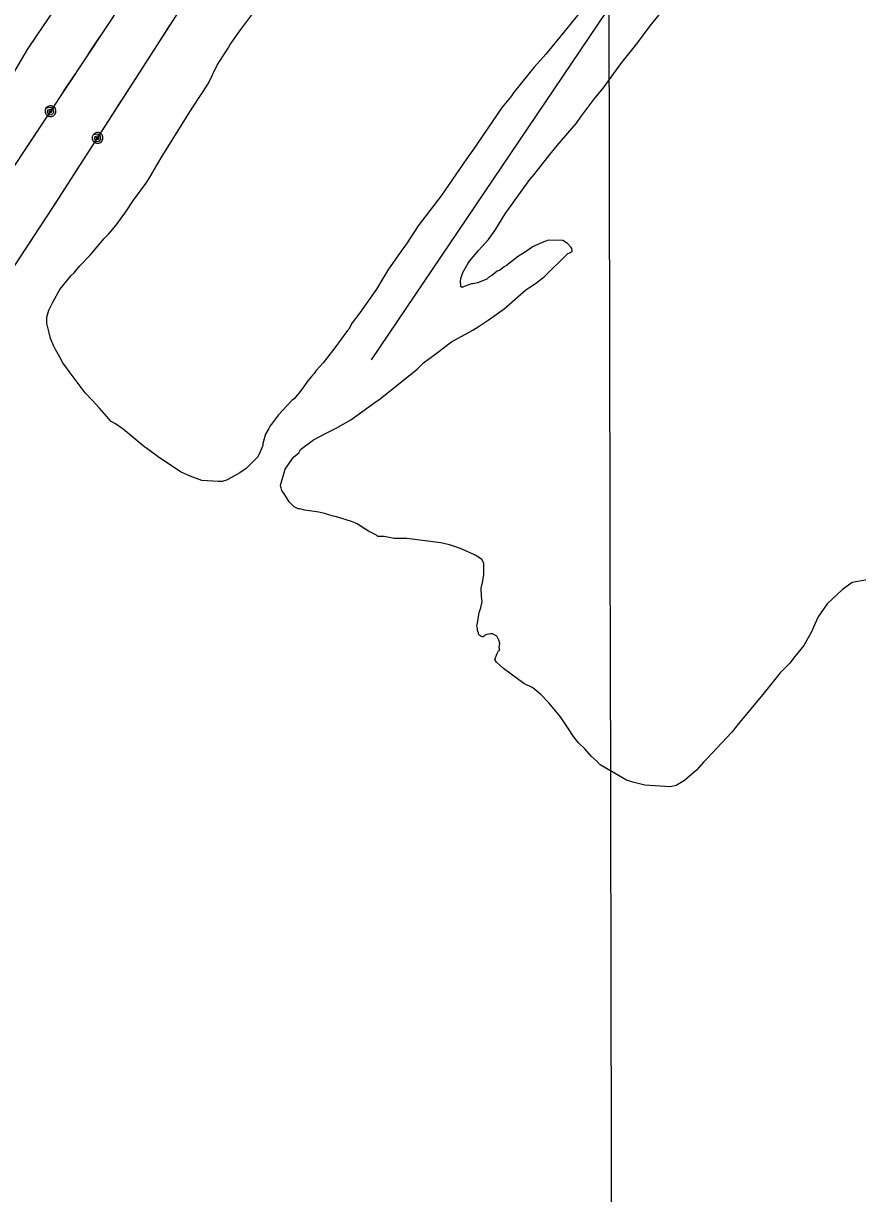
# Model space of a CAD drawing. Extents: x 3329332 to 3367211, y 631066 to 656469.
# Drawn here: x 3353510 to 3354882, y 650150 to 652074 of the extents above; entities that cross this region are included whole.
import ezdxf

# ---------------------------------------------------------------- set-up
doc = ezdxf.new("R2010")
doc.units = 0
for name, color, linetype in [('V-GRID-MAJR', 7, 'Continuous'), ('V-SITE-VEGE', 7, 'Continuous'), ('V-TOPO-SHOR', 7, 'Continuous'), ('V-UTIL-LINE', 7, 'Continuous')]:
    doc.layers.add(name, color=color, linetype=linetype)

msp = doc.modelspace()

# ---------------------------------------------------------------- linework, layer by layer
at = {"layer": 'V-GRID-MAJR'}
msp.add_spline([(3354505.5870000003, 636487.8200000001), (3354493.25, 642546.068), (3354480.9080000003, 648607.402), (3354468.565, 654668.76), (3354468.559, 654671.8200000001)], degree=3, dxfattribs=at)
at = {"layer": 'V-SITE-VEGE'}
for p, q in [((3353867.978, 652063.78), (3353939.707, 652160.3719999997)), ((3353578.614, 652123.0430000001), (3353532.12, 652054.136)), ((3354432.62, 652100.294), (3354404.181, 652065.388)), ((3354541.137, 652069.9010000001), (3354561.136, 652093.505)), ((3354404.181, 652065.388), (3354369.431, 652023.299)), ((3354521.085, 652042.149), (3354541.137, 652069.9010000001)), ((3353532.12, 652054.136), (3353516.269, 652030.481)), ((3353850.039, 652039.1140000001), (3353867.978, 652063.78)), ((3353516.269, 652030.481), (3353494.015, 651992.385)), ((3353828.875, 652005.154), (3353843.676, 652027.784)), ((3353843.676, 652027.784), (3353846.8510000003, 652032.931)), ((3353846.8510000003, 652032.931), (3353850.039, 652039.1140000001)), ((3354494.748, 652009.291), (3354512.662, 652031.882)), ((3354512.662, 652031.882), (3354521.085, 652042.149)), ((3354369.431, 652023.299), (3354350.497, 652001.756)), ((3354464.147, 651967.1510000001), (3354494.748, 652009.291)), ((3353813.968, 651974.225), (3353828.875, 652005.154)), ((3354350.497, 652001.756), (3354317.846, 651961.716)), ((3353788.603, 651936.169), (3353813.968, 651974.225)), ((3354311.507, 651952.461), (3354297.8200000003, 651936.0379999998)), ((3354317.846, 651961.716), (3354311.507, 651952.461)), ((3354448.359, 651948.68), (3354464.147, 651967.1510000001)), ((3353781.19, 651923.816), (3353788.603, 651936.169)), ((3354297.8200000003, 651936.0379999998), (3354249.2290000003, 651865.0849999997)), ((3354427.258, 651919.904), (3354448.359, 651948.68)), ((3353736.744, 651852.809), (3353781.19, 651923.816)), ((3354419.8710000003, 651909.625), (3354427.258, 651919.904)), ((3354388.2970000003, 651872.683), (3354419.8710000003, 651909.625)), ((3354372.4960000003, 651853.1759999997), (3354388.2970000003, 651872.683)), ((3354249.2290000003, 651865.085), (3354239.7290000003, 651851.72)), ((3354350.372, 651825.448), (3354372.4960000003, 651853.1759999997)), ((3353717.667, 651819.861), (3353736.744, 651852.809)), ((3354239.7290000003, 651851.72), (3354197.474, 651790.022)), ((3353711.328, 651810.606), (3353717.667, 651819.861)), ((3354302.893, 651760.705), (3354343.009, 651817.2440000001)), ((3354343.009, 651817.2440000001), (3354350.372, 651825.448)), ((3353691.276, 651782.854), (3353711.328, 651810.606)), ((3353679.65, 651765.372), (3353691.276, 651782.854)), ((3354197.474, 651790.022), (3354166.898, 651749.957)), ((3353662.7600000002, 651741.726), (3353679.65, 651765.372)), ((3354285.966, 651733.9500000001), (3354302.893, 651760.705)), ((3353650.136, 651727.3629999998), (3353662.7600000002, 651741.726)), ((3354159.523, 651740.714), (3354141.546, 651712.935)), ((3354166.898, 651749.957), (3354159.523, 651740.714)), ((3353619.625, 651692.484), (3353642.788, 651720.1950000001)), ((3353642.788, 651720.1950000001), (3353650.136, 651727.3629999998)), ((3354258.579, 651700.0669999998), (3354275.403, 651718.5260000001)), ((3354275.403, 651718.5260000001), (3354285.966, 651733.9500000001)), ((3354141.546, 651712.935), (3354128.883, 651695.464)), ((3354250.153, 651689.803), (3354258.579, 651700.0669999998)), ((3354344.7090000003, 651704.18), (3354334.248, 651697.0489999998)), ((3354347.847, 651706.213), (3354344.7090000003, 651704.18)), ((3354363.491, 651713.277), (3354347.847, 651706.213)), ((3354367.663, 651715.3), (3354363.491, 651713.277)), ((3354373.912, 651717.297), (3354367.663, 651715.3)), ((3354397.7630000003, 651716.998), (3354373.912, 651717.297)), ((3354404.955, 651711.725), (3354397.7630000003, 651716.998)), ((3354411.099, 651705.425), (3354404.955, 651711.725)), ((3354409.9560000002, 651697.143), (3354413.096, 651699.177)), ((3354412.111, 651703.338), (3354411.099, 651705.425)), ((3354413.096, 651699.177), (3354412.111, 651703.338)), ((3353602.813, 651675.061), (3353619.625, 651692.484)), ((3354128.883, 651695.464), (3354110.93, 651669.7589999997)), ((3354241.728, 651679.536), (3354243.841, 651682.621)), ((3354243.841, 651682.621), (3354250.153, 651689.803)), ((3354324.84, 651690.944), (3354304.943, 651675.637)), ((3354334.248, 651697.049), (3354324.84, 651690.944)), ((3354366.94, 651657.231), (3354405.787, 651695.1190000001)), ((3354405.787, 651695.1190000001), (3354409.9560000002, 651697.143)), ((3353588.09, 651658.653), (3353593.339, 651663.7710000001)), ((3353593.339, 651663.7710000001), (3353602.813, 651675.061)), ((3354110.93, 651669.759), (3354101.403, 651654.321)), ((3354230.023, 651655.829), (3354233.239, 651664.084)), ((3354233.239, 651664.084), (3354241.728, 651679.536)), ((3354289.272, 651666.4969999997), (3354280.8850000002, 651659.343)), ((3354293.433, 651667.482), (3354289.272, 651666.4969999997)), ((3354300.769, 651673.611), (3354293.433, 651667.482)), ((3354304.943, 651675.637), (3354300.769, 651673.611)), ((3353570.176, 651636.059), (3353588.09, 651658.653)), ((3354101.403, 651654.321), (3354090.815, 651636.823)), ((3354228.923, 651650.655), (3354230.023, 651655.829)), ((3354229.843, 651641.31), (3354228.923, 651650.655)), ((3354231.8910000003, 651639.211), (3354229.843, 651641.31)), ((3354235.029, 651641.247), (3354231.8910000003, 651639.211)), ((3354247.523, 651645.238), (3354235.029, 651641.247)), ((3354249.596, 651645.214), (3354247.523, 651645.238)), ((3354257.917, 651647.184), (3354249.596, 651645.214)), ((3354260.006, 651648.194), (3354257.917, 651647.184)), ((3354272.5130000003, 651653.224), (3354260.006, 651648.194)), ((3354275.663, 651656.296), (3354272.5130000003, 651653.224)), ((3354280.8850000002, 651659.343), (3354275.663, 651656.296)), ((3354341.819, 651638.877), (3354352.281, 651646.006)), ((3354352.281, 651646.006), (3354355.414, 651648.04)), ((3354355.414, 651648.04), (3354366.94, 651657.231)), ((3353558.5130000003, 651615.465), (3353570.176, 651636.059)), ((3354090.815, 651636.823), (3354063.363, 651597.755)), ((3354300.9390000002, 651604.125), (3354336.597, 651635.832)), ((3354336.597, 651635.832), (3354341.819, 651638.877)), ((3353552.123, 651602.06), (3353558.5130000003, 651615.465)), ((3354274.782, 651585.7849999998), (3354300.9390000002, 651604.125)), ((3353548.742, 651580.323), (3353548.869, 651590.692)), ((3353548.869, 651590.692), (3353552.123, 651602.06)), ((3354063.363, 651597.755), (3354050.713, 651581.316)), ((3354258.0500000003, 651574.584), (3354274.782, 651585.7849999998)), ((3353552.694, 651564.7170000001), (3353548.742, 651580.323)), ((3353554.65, 651555.3579999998), (3353552.694, 651564.7170000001)), ((3354043.299, 651568.9670000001), (3354022.196, 651540.1900000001)), ((3354045.398, 651571.015), (3354043.299, 651568.9670000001)), ((3354050.713, 651581.316), (3354045.398, 651571.015)), ((3354214.184, 651550.242), (3354249.688, 651569.503)), ((3354249.688, 651569.503), (3354258.0500000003, 651574.584)), ((3353559.694, 651543.8869999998), (3353554.65, 651555.3579999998)), ((3354189.055, 651530.849), (3354214.184, 651550.242)), ((3353562.728, 651537.6259999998), (3353559.694, 651543.8869999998)), ((3353569.83, 651525.0920000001), (3353562.728, 651537.6259999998)), ((3354022.196, 651540.1900000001), (3354003.222, 651515.5359999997)), ((3354168.122, 651515.5549999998), (3354189.055, 651530.849)), ((3353574.899, 651515.694), (3353569.83, 651525.0920000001)), ((3353587.136, 651498.9500000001), (3353574.899, 651515.694)), ((3354003.222, 651515.5359999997), (3353991.661, 651503.236)), ((3354157.622, 651505.3150000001), (3354168.122, 651515.5549999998)), ((3353611.619, 651466.493), (3353587.136, 651498.9500000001)), ((3353984.271, 651492.957), (3353977.96, 651485.777)), ((3353988.484, 651498.088), (3353984.271, 651492.957)), ((3353991.661, 651503.236), (3353988.484, 651498.088)), ((3354096.858, 651456.292), (3354157.622, 651505.3150000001)), ((3353967.4080000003, 651471.388), (3353955.823, 651457.0129999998)), ((3353977.96, 651485.777), (3353967.4080000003, 651471.388)), ((3353623.909, 651453.8960000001), (3353611.619, 651466.493)), ((3353635.161, 651441.309), (3353623.909, 651453.8960000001)), ((3353951.6350000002, 651453.953), (3353943.223, 651444.725)), ((3353955.823, 651457.013), (3353951.6350000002, 651453.953)), ((3354048.72, 651421.627), (3354088.486, 651450.1730000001)), ((3354088.486, 651450.1730000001), (3354096.858, 651456.292)), ((3353654.591, 651419.287), (3353635.161, 651441.309)), ((3353929.561, 651430.377), (3353917.961, 651414.963)), ((3353943.223, 651444.725), (3353929.561, 651430.377)), ((3353661.7970000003, 651415.049), (3353654.591, 651419.287)), ((3353674.137, 651406.5970000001), (3353661.7970000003, 651415.049)), ((3353915.85, 651411.879), (3353913.724, 651407.758)), ((3353917.961, 651414.963), (3353915.85, 651411.879)), ((3354023.6520000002, 651407.4230000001), (3354048.72, 651421.627)), ((3353706.983, 651379.2259999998), (3353674.137, 651406.5969999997)), ((3353908.4220000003, 651398.4890000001), (3353904.08, 651382.988)), ((3353913.724, 651407.758), (3353908.4220000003, 651398.4890000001)), ((3353987.126, 651389.212), (3354006.957, 651399.335)), ((3354006.957, 651399.335), (3354023.6520000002, 651407.4230000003)), ((3353721.37, 651368.672), (3353706.983, 651379.2259999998)), ((3353904.041, 651379.877), (3353899.765, 651369.559)), ((3353904.08, 651382.988), (3353904.041, 651379.877)), ((3353963.005, 651367.7319999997), (3353966.179, 651372.879)), ((3353966.179, 651372.879), (3353987.126, 651389.212)), ((3353733.697, 651359.186), (3353721.37, 651368.672)), ((3353769.707, 651335.921), (3353733.697, 651359.186)), ((3353895.5130000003, 651361.316), (3353876.602, 651341.846)), ((3353899.765, 651369.559), (3353895.5130000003, 651361.316)), ((3353940.893, 651341.045), (3353951.4560000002, 651356.468)), ((3353951.4560000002, 651356.468), (3353954.6180000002, 651360.577)), ((3353954.6180000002, 651360.577), (3353963.005, 651367.7319999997)), ((3353784.145, 651329.517), (3353769.707, 651335.921)), ((3353866.143, 651334.7170000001), (3353846.298, 651323.557)), ((3353876.602, 651341.846), (3353866.143, 651334.7170000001)), ((3353933.323, 651316.248), (3353940.893, 651341.045)), ((3353803.757, 651322.013), (3353784.145, 651329.517)), ((3353830.704, 651320.639), (3353803.757, 651322.013)), ((3353836.924, 651320.5629999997), (3353830.704, 651320.6389999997)), ((3353844.211, 651322.545), (3353836.924, 651320.5629999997)), ((3353846.298, 651323.557), (3353844.211, 651322.545)), ((3353933.284, 651313.1369999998), (3353933.323, 651316.248)), ((3353934.284, 651310.0139999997), (3353933.284, 651313.1369999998)), ((3353935.269, 651305.8519999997), (3353934.284, 651310.0139999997)), ((3353940.362, 651298.5279999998), (3353935.269, 651305.8519999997)), ((3353947.477, 651287.033), (3353940.362, 651298.5279999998)), ((3353955.669, 651278.6319999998), (3353947.477, 651287.0329999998)), ((3353961.852, 651275.4429999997), (3353955.669, 651278.6319999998)), ((3353964.965, 651275.4059999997), (3353961.852, 651275.4429999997)), ((3353973.237, 651273.2270000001), (3353964.965, 651275.4059999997)), ((3353996.009, 651269.834), (3353973.237, 651273.2270000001)), ((3354005.315, 651267.642), (3353996.009, 651269.834)), ((3354019.7800000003, 651263.313), (3354005.315, 651267.642)), ((3354024.953, 651262.211), (3354019.7800000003, 651263.313)), ((3354049.748, 651254.644), (3354024.953, 651262.211)), ((3354058.006, 651251.428), (3354049.748, 651254.644)), ((3354077.552, 651238.7409999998), (3354058.006, 651251.428)), ((3354090.954, 651232.349), (3354077.552, 651238.7409999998)), ((3354093.002, 651230.25), (3354090.954, 651232.349)), ((3354103.3710000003, 651230.1190000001), (3354093.002, 651230.25)), ((3354119.9250000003, 651226.801), (3354103.3710000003, 651230.1190000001)), ((3354140.663, 651226.541), (3354119.9250000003, 651226.801)), ((3354196.579, 651219.623), (3354140.663, 651226.541)), ((3354211.059, 651216.332), (3354196.579, 651219.623)), ((3354227.5840000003, 651210.939), (3354211.059, 651216.332)), ((3354245.123, 651203.46), (3354227.5840000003, 651210.939)), ((3354253.366, 651199.211), (3354245.123, 651203.46)), ((3354260.573, 651194.971), (3354253.366, 651199.211)), ((3354264.682, 651191.809), (3354260.573, 651194.971)), ((3354267.713, 651185.5480000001), (3354264.682, 651191.809)), ((3354267.483, 651166.883), (3354267.713, 651185.5480000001)), ((3354265.253, 651154.468), (3354267.483, 651166.883)), ((3354263.0640000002, 651145.16), (3354265.253, 651154.468)), ((3354263.932, 651131.665), (3354263.0640000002, 651145.16)), ((3354857.758, 651143.069), (3354832.492, 651119.615)), ((3354873.4930000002, 651154.226), (3354857.758, 651143.069)), ((3354898.46, 651159.0139999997), (3354873.4930000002, 651154.226)), ((3354262.662, 651113.014), (3354264.866, 651123.3589999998)), ((3354264.866, 651123.3589999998), (3354263.932, 651131.665)), ((3354259.41, 651101.6460000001), (3354260.512, 651106.817)), ((3354260.512, 651106.817), (3354262.662, 651113.014)), ((3354832.492, 651119.615), (3354817.627, 651098.072)), ((3354256.066, 651083.019), (3354257.167, 651088.193)), ((3354257.167, 651088.193), (3354258.282, 651094.4)), ((3354258.282, 651094.4), (3354259.41, 651101.6460000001)), ((3354812.245, 651085.712), (3354805.81, 651072.331)), ((3354817.627, 651098.072), (3354812.245, 651085.712)), ((3354257.051, 651078.86), (3354256.066, 651083.019)), ((3354257.012, 651075.7490000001), (3354257.051, 651078.86)), ((3354259.0330000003, 651071.5750000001), (3354257.012, 651075.7490000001)), ((3354259.009, 651069.501), (3354259.0330000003, 651071.5750000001)), ((3354261.057, 651067.4010000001), (3354259.009, 651069.501)), ((3354264.1410000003, 651065.29), (3354261.057, 651067.4010000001)), ((3354266.216, 651065.263), (3354264.1410000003, 651065.29)), ((3354268.302, 651066.275), (3354266.216, 651065.263)), ((3354270.4020000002, 651068.323), (3354268.302, 651066.275)), ((3354278.723, 651070.291), (3354270.4020000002, 651068.323)), ((3354281.8340000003, 651070.254), (3354278.723, 651070.291)), ((3354289.04, 651066.015), (3354281.8340000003, 651070.254)), ((3354292.074, 651059.754), (3354289.04, 651066.015)), ((3354805.81, 651072.331), (3354794.057, 651050.7390000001)), ((3354294.083, 651054.544), (3354292.074, 651059.754)), ((3354292.954, 651047.2980000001), (3354294.083, 651054.544)), ((3354293.941, 651043.139), (3354292.954, 651047.2980000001)), ((3354794.057, 651050.7390000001), (3354777.136, 651030.265)), ((3354285.45, 651027.686), (3354289.7290000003, 651038.004)), ((3354288.5100000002, 651023.5), (3354285.45, 651027.686)), ((3354289.7290000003, 651038.004), (3354291.8540000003, 651042.127)), ((3354291.8540000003, 651042.127), (3354293.941, 651043.139)), ((3354777.136, 651030.265), (3354770.7830000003, 651022.069)), ((3354294.666, 651018.237), (3354288.5100000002, 651023.5)), ((3354299.772, 651012.9720000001), (3354294.666, 651018.237)), ((3354333.607, 650988.578), (3354299.772, 651012.9720000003)), ((3354770.7830000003, 651022.069), (3354754.967, 651005.726)), ((3354348.009, 650981.088), (3354333.607, 650988.578)), ((3354754.967, 651005.726), (3354728.515, 650972.958)), ((3354361.323, 650970.504), (3354348.009, 650981.088)), ((3354374.5870000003, 650956.811), (3354361.323, 650970.504)), ((3354728.515, 650972.958), (3354686.213, 650921.772)), ((3354393.9250000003, 650933.685), (3354374.5870000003, 650956.811)), ((3354407.091, 650913.7710000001), (3354393.9250000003, 650933.685)), ((3354415.187, 650901.196), (3354407.091, 650913.7710000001)), ((3354686.213, 650921.772), (3354675.631, 650908.4579999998)), ((3354423.3200000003, 650890.694), (3354415.187, 650901.196)), ((3354675.631, 650908.4579999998), (3354658.7430000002, 650890.059)), ((3354433.539, 650881.1969999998), (3354423.3200000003, 650890.694)), ((3354444.748, 650868.5729999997), (3354433.539, 650881.1969999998)), ((3354658.7430000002, 650890.059), (3354635.535, 650865.536)), ((3354453.947, 650860.129), (3354444.748, 650868.5729999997)), ((3354459.049, 650854.862), (3354453.947, 650860.129)), ((3354502.202, 650829.282), (3354459.049, 650854.8620000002)), ((3354629.215, 650859.4130000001), (3354617.595, 650846.115)), ((3354635.535, 650865.536), (3354629.215, 650859.4130000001)), ((3354617.595, 650846.115), (3354597.613, 650828.801)), ((3354512.522, 650826.008), (3354502.202, 650829.282)), ((3354532.157, 650821.545), (3354512.522, 650826.008)), ((3354574.636, 650818.797), (3354532.157, 650821.545)), ((3354584.002, 650820.7220000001), (3354574.636, 650818.797)), ((3354597.613, 650828.801), (3354584.002, 650820.7220000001))]:
    msp.add_line(p, q, dxfattribs=at)
at = {"layer": 'V-TOPO-SHOR'}
msp.add_lwpolyline([(3355707.6962505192, 654107.4749164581), (3355751.8899121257, 654056.130043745), (3355668.531861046, 653867.6151280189), (3355553.919485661, 653605.791053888), (3354698.06545575, 652432.1720198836), (3354082.394921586, 651520.6144127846)], dxfattribs=at)
at = {"layer": 'V-UTIL-LINE'}
for points in [[(3350803.22, 647577.258), (3351044.7490000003, 647907.849), (3351429.327, 648520.588), (3352109.494, 649575.819), (3352428.903, 650260.207), (3352998.378, 651076.16), (3353488.091, 651828.61), (3353894.4990000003, 652441.805), (3354281.997, 653038.888), (3354772.3850000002, 653789.628), (3355571.182, 654368.938), (3355999.9220000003, 654674.715)], [(3350907.429, 647512.555), (3351123.843, 647854.257), (3351520.935, 648463.356), (3352203.225, 649518.002), (3352530.52, 650189.555), (3353068.72, 651025.36), (3353558.449, 651770.952), (3353953.556, 652384.596), (3354349.411, 652988.514), (3354829.5700000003, 653717.323), (3355620.134, 654289.572), (3356151.702, 654675.002)], [(3353733.364, 652042.617), (3353751.77, 652071.204)], [(3353617.163, 652023.359), (3353635.946, 652051.699)], [(3353693.304, 651980.399), (3353711.71, 652008.986)], [(3353576.282, 651961.676), (3353595.065, 651990.017)], [(3353554.734, 651929.1630000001), (3353551.858, 651929.105), (3353553.23, 651927.226), (3353555.974, 651927.35), (3353557.311, 651929.955), (3353554.571, 651931.964), (3353549.955, 651931.145), (3353549.294, 651926.929), (3353552.487, 651923.261), (3353557.014, 651923.946), (3353560.233, 651927.0480000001), (3353559.727, 651931.845), (3353555.325, 651935.15), (3353547.232, 651934.135), (3353545.901, 651930.886), (3353545.914, 651927.3740000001), (3353547.27, 651924.134), (3353549.762, 651921.661), (3353553.012, 651920.329), (3353556.523, 651920.3420000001), (3353559.7630000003, 651921.698), (3353562.236, 651924.191), (3353563.568, 651927.4400000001), (3353563.555, 651930.952), (3353562.199, 651934.191), (3353559.7060000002, 651936.665), (3353556.457, 651937.996), (3353552.9450000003, 651937.983), (3353549.7060000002, 651936.627), (3353547.232, 651934.135)], [(3353653.2430000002, 651918.18), (3353671.649, 651946.767)], [(3353514.4080000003, 651868.318), (3353533.191, 651896.659)], [(3353632.128, 651885.384), (3353629.253, 651885.2880000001), (3353630.65, 651883.427), (3353633.3910000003, 651883.588), (3353634.694, 651886.21), (3353631.927, 651888.183), (3353627.323, 651887.302), (3353626.718, 651883.078), (3353629.9590000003, 651879.453), (3353634.4760000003, 651880.198), (3353637.654, 651883.3420000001), (3353637.085, 651888.132), (3353632.639, 651891.378), (3353624.561, 651890.256), (3353623.272, 651886.9890000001), (3353623.332, 651883.478), (3353624.731, 651880.257), (3353627.256, 651877.816), (3353630.522, 651876.528), (3353634.034, 651876.588), (3353637.255, 651877.986), (3353639.6950000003, 651880.511), (3353640.984, 651883.778), (3353640.924, 651887.289), (3353639.525, 651890.51), (3353637, 651892.951), (3353633.734, 651894.2390000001), (3353630.222, 651894.18), (3353627.001, 651892.781), (3353624.561, 651890.256)], [(3353592.611, 651824.011), (3353611.017, 651852.598)], [(3353552.468, 651761.846), (3353558.449, 651770.952), (3353570.957, 651790.379)], [(3353511.843, 651699.995), (3353530.509, 651728.4130000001)]]:
    msp.add_lwpolyline(points, dxfattribs=at)

doc.saveas('drawing.dxf')
